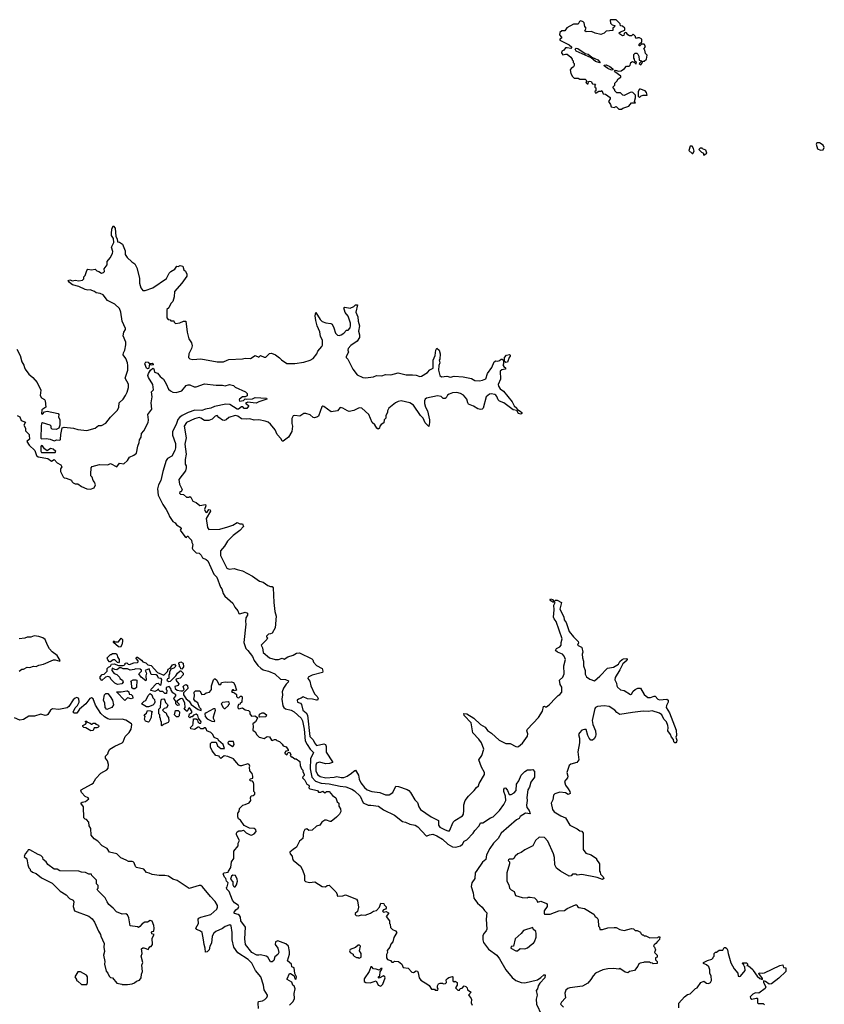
# Model space of a CAD drawing. Extents: x 2494106 to 2685573, y 758056 to 915185.
# Tile 296 of 507: x 2574312 to 2583207, y 869312 to 880200. Entities that reach past the tile are written whole.
import ezdxf

# ---------------------------------------------------------------- set-up
doc = ezdxf.new("R2010")
doc.units = 0

msp = doc.modelspace()

# ---------------------------------------------------------------- linework, layer by layer
at = {"layer": '0CON05XD'}
for points in [[(2580965, 879210), (2580978, 879222), (2581047, 879243), (2581075, 879280), (2581118, 879282), (2581110, 879295), (2581120, 879335), (2581120, 879365), (2581090, 879395), (2581075, 879398), (2581060, 879395), (2580995, 879360), (2580980, 879365), (2580952, 879392), (2580912, 879392), (2580890, 879415), (2580890, 879425), (2580870, 879455), (2580890, 879475), (2580892, 879498), (2580915, 879520), (2580928, 879545), (2580956, 879564), (2580958, 879575), (2580891, 879625), (2580887, 879635), (2580895, 879641), (2580935, 879629), (2580962, 879635), (2580999, 879661), (2581020, 879685), (2581050, 879685), (2581062, 879698), (2581068, 879725), (2581085, 879738), (2581108, 879728), (2581122, 879712), (2581128, 879712), (2581130, 879725), (2581112, 879742), (2581110, 879765), (2581100, 879775), (2581100, 879815), (2581115, 879830), (2581135, 879830), (2581147, 879817), (2581158, 879795), (2581162, 879752), (2581190, 879745), (2581160, 879715), (2581178, 879702), (2581190, 879715), (2581192, 879728), (2581205, 879740), (2581215, 879740), (2581240, 879765), (2581247, 879807), (2581230, 879825), (2581222, 879862), (2581210, 879875), (2581230, 879905), (2581215, 879930), (2581185, 879930), (2581168, 879912), (2581162, 879912), (2581162, 879928), (2581190, 879955), (2581190, 879985), (2581165, 880000), (2581145, 880000), (2581132, 879992), (2581120, 880005), (2581120, 880015), (2581095, 880040), (2581075, 880022), (2581055, 880022), (2581035, 880032), (2581020, 880055), (2581005, 880060), (2580993, 880047), (2580990, 880025), (2580975, 880020), (2580942, 880042), (2580940, 880055), (2580953, 880067), (2581000, 880085), (2581000, 880105), (2580975, 880130), (2580952, 880132), (2580950, 880155), (2580905, 880198), (2580845, 880200), (2580840, 880195), (2580845, 880160), (2580863, 880143), (2580890, 880135), (2580888, 880122), (2580870, 880105), (2580868, 880082), (2580797, 880073), (2580775, 880050), (2580735, 880038), (2580675, 880052), (2580635, 880070), (2580574, 880064), (2580560, 880075), (2580573, 880105), (2580561, 880125), (2580554, 880164), (2580542, 880175), (2580514, 880186), (2580501, 880179), (2580485, 880151), (2580435, 880152), (2580361, 880109), (2580340, 880075), (2580305, 880078), (2580285, 880060), (2580281, 880031), (2580300, 880005), (2580300, 879995), (2580284, 879986), (2580282, 879975), (2580385, 879922), (2580416, 879895), (2580405, 879880), (2580365, 879889), (2580345, 879887), (2580326, 879864), (2580305, 879852), (2580302, 879832), (2580315, 879810), (2580345, 879820), (2580365, 879817), (2580406, 879786), (2580420, 879765), (2580420, 879755), (2580430, 879745), (2580430, 879725), (2580440, 879715), (2580440, 879695), (2580435, 879680), (2580408, 879662), (2580397, 879645), (2580406, 879606), (2580423, 879573), (2580442, 879552), (2580485, 879552), (2580505, 879542), (2580562, 879542), (2580580, 879525), (2580572, 879505), (2580585, 879492), (2580595, 879490), (2580600, 879515), (2580615, 879520), (2580630, 879515), (2580645, 879490), (2580678, 879488), (2580670, 879475), (2580670, 879455), (2580680, 879445), (2580680, 879415), (2580670, 879405), (2580672, 879392), (2580685, 879390), (2580715, 879410), (2580735, 879410), (2580748, 879418), (2580762, 879382), (2580788, 879378), (2580838, 879338), (2580840, 879325), (2580820, 879295), (2580842, 879262), (2580850, 879235), (2580885, 879230), (2580905, 879240), (2580935, 879210), (2580965, 879210)], [(2580725, 879724), (2580678, 879738), (2580628, 879778), (2580463, 879853), (2580454, 879875), (2580465, 879884), (2580482, 879882), (2580565, 879826), (2580595, 879820), (2580637, 879787), (2580705, 879757), (2580730, 879725), (2580725, 879724)], [(2580853, 879643), (2580815, 879659), (2580778, 879685), (2580774, 879696), (2580795, 879701), (2580835, 879681), (2580870, 879655), (2580870, 879645), (2580865, 879644), (2580853, 879643)], [(2581165, 879340), (2581182, 879358), (2581203, 879367), (2581250, 879365), (2581242, 879395), (2581225, 879412), (2581175, 879432), (2581165, 879430), (2581150, 879405), (2581150, 879355), (2581165, 879340)], [(2581755, 878720), (2581767, 878745), (2581760, 878775), (2581745, 878800), (2581725, 878800), (2581710, 878755), (2581745, 878720), (2581755, 878720)], [(2581875, 878702), (2581910, 878725), (2581897, 878757), (2581862, 878772), (2581855, 878780), (2581835, 878780), (2581820, 878765), (2581850, 878735), (2581870, 878725), (2581870, 878705), (2581875, 878702)], [(2583165, 878758), (2583195, 878760), (2583207, 878785), (2583195, 878812), (2583155, 878838), (2583125, 878840), (2583118, 878825), (2583131, 878771), (2583165, 878758)], [(2574282, 876555), (2574317, 876487), (2574335, 876417), (2574360, 876380), (2574367, 876355), (2574374, 876334), (2574412, 876282), (2574456, 876245), (2574505, 876187), (2574546, 876105), (2574538, 876045), (2574555, 876020), (2574585, 875999), (2574594, 875985), (2574603, 875915), (2574567, 875895), (2574559, 875885), (2574555, 875840), (2574565, 875837), (2574588, 875865), (2574615, 875872), (2574736, 875846), (2574746, 875835), (2574740, 875805), (2574755, 875780), (2574756, 875715), (2574745, 875683), (2574715, 875668), (2574673, 875673), (2574660, 875685), (2574660, 875705), (2574650, 875715), (2574565, 875743), (2574555, 875733), (2574549, 875705), (2574545, 875574), (2574555, 875566), (2574605, 875568), (2574651, 875561), (2574695, 875543), (2574724, 875556), (2574755, 875549), (2574765, 875558), (2574767, 875615), (2574782, 875688), (2574805, 875695), (2574907, 875683), (2574955, 875668), (2575055, 875659), (2575146, 875684), (2575185, 875712), (2575215, 875712), (2575265, 875738), (2575318, 875805), (2575395, 875882), (2575407, 875915), (2575413, 875965), (2575455, 876003), (2575481, 876045), (2575500, 876080), (2575516, 876134), (2575515, 876170), (2575480, 876235), (2575509, 876325), (2575509, 876375), (2575504, 876405), (2575485, 876452), (2575457, 876495), (2575460, 876515), (2575476, 876545), (2575486, 876606), (2575484, 876635), (2575456, 876706), (2575463, 876745), (2575482, 876775), (2575481, 876785), (2575447, 876865), (2575432, 876965), (2575414, 877005), (2575365, 877056), (2575282, 877095), (2575235, 877158), (2575202, 877172), (2575158, 877178), (2575140, 877195), (2575092, 877212), (2575065, 877210), (2575035, 877218), (2574965, 877251), (2574895, 877268), (2574864, 877294), (2574850, 877315), (2574865, 877322), (2574895, 877313), (2574925, 877318), (2574965, 877312), (2575005, 877320), (2575020, 877335), (2575023, 877357), (2575037, 877373), (2575053, 877427), (2575065, 877442), (2575105, 877433), (2575145, 877442), (2575165, 877422), (2575187, 877417), (2575215, 877398), (2575240, 877405), (2575250, 877415), (2575248, 877445), (2575279, 877491), (2575278, 877525), (2575313, 877565), (2575340, 877615), (2575343, 877637), (2575328, 877685), (2575353, 877735), (2575349, 877779), (2575329, 877815), (2575329, 877835), (2575330, 877885), (2575345, 877920), (2575366, 877896), (2575374, 877804), (2575390, 877775), (2575394, 877744), (2575415, 877740), (2575448, 877718), (2575477, 877645), (2575480, 877605), (2575502, 877572), (2575552, 877522), (2575585, 877500), (2575607, 877455), (2575637, 877343), (2575637, 877287), (2575650, 877235), (2575675, 877207), (2575700, 877205), (2575786, 877234), (2575935, 877338), (2575965, 877398), (2575982, 877415), (2576029, 877441), (2576050, 877475), (2576065, 877472), (2576085, 877482), (2576117, 877475), (2576128, 877435), (2576145, 877420), (2576159, 877385), (2576160, 877365), (2576104, 877285), (2576023, 877195), (2576020, 877135), (2576007, 877085), (2575985, 877060), (2575960, 877015), (2575940, 876995), (2575940, 876905), (2575953, 876883), (2575975, 876880), (2575985, 876870), (2576015, 876870), (2576020, 876855), (2576035, 876840), (2576082, 876848), (2576125, 876868), (2576150, 876865), (2576162, 876745), (2576181, 876671), (2576210, 876625), (2576218, 876595), (2576212, 876565), (2576182, 876505), (2576180, 876465), (2576195, 876450), (2576225, 876443), (2576315, 876449), (2576496, 876416), (2576564, 876416), (2576606, 876434), (2576625, 876442), (2576775, 876450), (2576805, 876458), (2576865, 876452), (2576915, 876487), (2576955, 876470), (2576975, 876488), (2577015, 876468), (2577032, 876468), (2577075, 876510), (2577095, 876512), (2577140, 876495), (2577185, 876462), (2577207, 876437), (2577265, 876400), (2577355, 876397), (2577455, 876414), (2577525, 876436), (2577555, 876453), (2577598, 876505), (2577608, 876535), (2577653, 876587), (2577659, 876601), (2577658, 876655), (2577639, 876695), (2577630, 876750), (2577600, 876815), (2577586, 876875), (2577578, 876925), (2577585, 876962), (2577633, 876883), (2577655, 876862), (2577697, 876847), (2577752, 876842), (2577765, 876834), (2577784, 876794), (2577802, 876732), (2577825, 876710), (2577845, 876708), (2577865, 876716), (2577894, 876735), (2577924, 876766), (2577945, 876767), (2577965, 876792), (2577971, 876815), (2577968, 876845), (2577945, 876922), (2577912, 876962), (2577897, 877015), (2577907, 877023), (2577965, 877011), (2578005, 877029), (2578025, 877046), (2578047, 877047), (2578030, 876965), (2578050, 876915), (2578054, 876865), (2578068, 876815), (2578058, 876755), (2578069, 876715), (2578069, 876685), (2578042, 876645), (2577973, 876597), (2577944, 876565), (2577939, 876545), (2577946, 876525), (2577922, 876475), (2577922, 876465), (2577940, 876445), (2577994, 876334), (2578044, 876274), (2578105, 876244), (2578135, 876238), (2578225, 876251), (2578255, 876264), (2578315, 876261), (2578355, 876277), (2578415, 876274), (2578495, 876296), (2578585, 876272), (2578653, 876273)], [(2578653, 876273), (2578695, 876270), (2578735, 876256), (2578755, 876258), (2578820, 876300), (2578845, 876328), (2578882, 876345), (2578884, 876435), (2578906, 876485), (2578911, 876545), (2578925, 876568), (2578950, 876545), (2578962, 876505), (2578958, 876445), (2578950, 876435), (2578958, 876405), (2578944, 876375), (2578942, 876325), (2578955, 876264), (2578975, 876251), (2579035, 876259), (2579075, 876248), (2579115, 876257), (2579215, 876250), (2579305, 876234), (2579345, 876210), (2579395, 876208), (2579427, 876213), (2579465, 876230), (2579483, 876287), (2579530, 876355), (2579558, 876415), (2579575, 876427), (2579597, 876423), (2579615, 876430), (2579633, 876447), (2579647, 876447), (2579660, 876435), (2579660, 876395), (2579653, 876383), (2579664, 876364), (2579688, 876345), (2579680, 876335), (2579643, 876327), (2579623, 876315), (2579626, 876225), (2579600, 876165), (2579606, 876146), (2579625, 876119), (2579661, 876091), (2579755, 875974), (2579779, 875929), (2579807, 875905), (2579815, 875890), (2579845, 875873), (2579862, 875855), (2579862, 875845), (2579853, 875837), (2579828, 875845), (2579808, 875878), (2579768, 875885), (2579663, 875963), (2579615, 875980), (2579600, 875995), (2579586, 876035), (2579575, 876049), (2579565, 876056), (2579526, 876064), (2579505, 876060), (2579469, 876031), (2579434, 875906), (2579425, 875894), (2579405, 875889), (2579375, 875896), (2579328, 875928), (2579275, 875949), (2579265, 875962), (2579256, 876005), (2579218, 876048), (2579185, 876068), (2579146, 876076), (2579096, 876074), (2579059, 876061), (2579041, 876049), (2579025, 876018), (2579015, 876010), (2578995, 876013), (2578972, 876032), (2578930, 876040), (2578810, 876015), (2578796, 876005), (2578789, 875985), (2578789, 875955), (2578798, 875915), (2578820, 875875), (2578842, 875775), (2578844, 875745), (2578835, 875700), (2578793, 875743), (2578771, 875795), (2578742, 875825), (2578667, 875937), (2578624, 875964), (2578530, 875985), (2578495, 875978), (2578468, 875965), (2578394, 875906), (2578378, 875875), (2578378, 875855), (2578360, 875825), (2578360, 875795), (2578343, 875777), (2578337, 875743), (2578307, 875723), (2578293, 875705), (2578290, 875685), (2578275, 875672), (2578262, 875682), (2578239, 875719), (2578210, 875745), (2578173, 875835), (2578096, 875906), (2578065, 875908), (2578005, 875878), (2577955, 875869), (2577935, 875874), (2577884, 875904), (2577855, 875910), (2577824, 875876), (2577755, 875862), (2577673, 875923), (2577665, 875928), (2577652, 875918), (2577617, 875815), (2577605, 875808), (2577572, 875798), (2577555, 875800), (2577525, 875830), (2577475, 875847), (2577455, 875844), (2577410, 875815), (2577355, 875824), (2577335, 875820), (2577321, 875789), (2577320, 875735), (2577328, 875705), (2577321, 875645), (2577285, 875582), (2577225, 875540), (2577215, 875540), (2577202, 875565), (2577160, 875615), (2577136, 875665), (2577085, 875727), (2577058, 875748), (2577025, 875760), (2576955, 875774), (2576905, 875770), (2576855, 875788), (2576815, 875782), (2576765, 875788), (2576725, 875815), (2576695, 875824), (2576625, 875801), (2576596, 875774), (2576575, 875769), (2576553, 875773), (2576515, 875800), (2576495, 875823), (2576475, 875816), (2576439, 875781), (2576405, 875769), (2576355, 875767), (2576314, 875795), (2576295, 875801), (2576243, 875787), (2576157, 875745), (2576130, 875705), (2576152, 875575), (2576139, 875505), (2576154, 875395), (2576141, 875335), (2576143, 875285), (2576153, 875265), (2576154, 875245), (2576145, 875213), (2576070, 875115), (2576078, 875065), (2576110, 875005), (2576099, 874981), (2576082, 874978), (2576080, 874965), (2576090, 874955), (2576125, 874950), (2576155, 874920), (2576185, 874920), (2576195, 874927), (2576205, 874922), (2576227, 874877), (2576265, 874863), (2576305, 874829), (2576365, 874840), (2576370, 874825), (2576354, 874785), (2576365, 874757), (2576372, 874752), (2576386, 874754), (2576405, 874782), (2576419, 874779), (2576421, 874765), (2576374, 874684), (2576390, 874585), (2576405, 874563), (2576525, 874566), (2576615, 874592), (2576668, 874612), (2576715, 874640), (2576745, 874627), (2576775, 874627), (2576786, 874595), (2576745, 874550), (2576672, 874495), (2576608, 874435), (2576575, 874380), (2576532, 874325), (2576534, 874275), (2576603, 874135), (2576627, 874123), (2576685, 874133), (2576715, 874120), (2576776, 874106), (2576885, 874047), (2576965, 873990), (2577005, 873980), (2577055, 873942), (2577085, 873932), (2577105, 873932), (2577116, 873916), (2577120, 873755), (2577133, 873655), (2577146, 873605), (2577137, 873475), (2577105, 873418), (2577085, 873408), (2577063, 873407), (2577040, 873385), (2577040, 873375), (2577050, 873365), (2577046, 873345), (2576981, 873285), (2576997, 873255), (2577005, 873202), (2577072, 873142), (2577135, 873124), (2577175, 873126), (2577215, 873140), (2577235, 873128), (2577275, 873153), (2577335, 873173), (2577372, 873195), (2577405, 873200), (2577543, 873133), (2577552, 873122), (2577560, 873095), (2577595, 873057), (2577657, 873025), (2577663, 872995), (2577658, 872982), (2577545, 872951), (2577502, 872928), (2577497, 872915), (2577518, 872885), (2577530, 872835), (2577571, 872745), (2577602, 872715), (2577612, 872695), (2577603, 872677), (2577594, 872674), (2577548, 872688), (2577495, 872692), (2577445, 872713), (2577425, 872697), (2577395, 872688), (2577378, 872675), (2577385, 872652), (2577415, 872642), (2577428, 872628), (2577444, 872565), (2577479, 872535), (2577495, 872511), (2577520, 872275), (2577557, 872237), (2577573, 872203), (2577595, 872176), (2577674, 872194), (2577694, 872185), (2577702, 872165), (2577701, 872101), (2577772, 871995), (2577770, 871985), (2577736, 871974), (2577695, 871972), (2577625, 871990), (2577595, 871979), (2577585, 871955), (2577585, 871895), (2577604, 871854), (2577635, 871832), (2577695, 871816), (2577790, 871825), (2577817, 871833), (2577865, 871821), (2577895, 871822), (2577934, 871835), (2577982, 871868), (2578005, 871892), (2578025, 871900), (2578057, 871847), (2578065, 871802), (2578082, 871762), (2578125, 871708), (2578155, 871683), (2578206, 871666), (2578294, 871654), (2578355, 871629), (2578395, 871628), (2578436, 871654), (2578472, 871725), (2578498, 871722), (2578595, 871689), (2578615, 871676), (2578634, 871655), (2578679, 871575), (2578708, 871545), (2578724, 871495), (2578743, 871465), (2578860, 871385), (2578942, 871345), (2578941, 871295), (2578955, 871270), (2579015, 871240), (2579045, 871230), (2579065, 871232), (2579104, 871326), (2579124, 871346), (2579207, 871395), (2579217, 871415), (2579222, 871455), (2579221, 871519), (2579238, 871565), (2579272, 871615), (2579338, 871675), (2579361, 871709), (2579385, 871730), (2579393, 871755), (2579450, 871855), (2579452, 871875), (2579416, 871936), (2579386, 872015), (2579420, 872065), (2579442, 872135), (2579417, 872205), (2579388, 872245), (2579321, 872315), (2579303, 872425), (2579226, 872505), (2579223, 872527), (2579255, 872526), (2579334, 872475), (2579408, 872405), (2579457, 872377), (2579485, 872341), (2579529, 872309), (2579612, 872232), (2579685, 872197), (2579735, 872198), (2579795, 872164), (2579815, 872160), (2579827, 872163), (2579869, 872201), (2579925, 872279), (2579931, 872305), (2579920, 872335), (2579924, 872356), (2580046, 872484), (2580090, 872555), (2580102, 872605), (2580115, 872610), (2580123, 872603), (2580135, 872603), (2580165, 872623), (2580239, 872701), (2580265, 872728), (2580285, 872738), (2580306, 872765), (2580305, 872820), (2580288, 872848), (2580280, 872895), (2580315, 872928), (2580331, 872965), (2580329, 873055), (2580346, 873125), (2580331, 873161), (2580313, 873183), (2580258, 873205), (2580237, 873225), (2580245, 873247), (2580285, 873267), (2580298, 873282), (2580298, 873315), (2580308, 873355), (2580244, 873545), (2580220, 873575), (2580214, 873594), (2580221, 873675), (2580218, 873725), (2580230, 873755), (2580205, 873760), (2580185, 873773), (2580178, 873785), (2580180, 873795), (2580205, 873788), (2580215, 873770), (2580225, 873770), (2580235, 873780), (2580255, 873780), (2580300, 873755), (2580283, 873683), (2580327, 873597), (2580332, 873565), (2580354, 873534), (2580388, 873435), (2580433, 873375), (2580487, 873325), (2580489, 873311), (2580478, 873285), (2580523, 873263), (2580527, 873257), (2580537, 873205), (2580530, 873185), (2580532, 873145), (2580546, 873106), (2580546, 873055), (2580564, 873005), (2580564, 872964), (2580578, 872935), (2580615, 872907), (2580665, 872890), (2580725, 872940), (2580810, 873030), (2580878, 873042), (2580930, 873075), (2580945, 873103), (2580972, 873125), (2580987, 873133), (2581020, 873135), (2581027, 873127), (2581024, 873115), (2580981, 873079), (2580948, 873012), (2580894, 872925), (2580892, 872902), (2580910, 872865), (2580912, 872835), (2580921, 872821), (2580955, 872788), (2580995, 872782), (2581065, 872738), (2581075, 872742), (2581094, 872776), (2581115, 872793), (2581145, 872807), (2581175, 872807), (2581215, 872738), (2581255, 872704), (2581285, 872704), (2581325, 872721), (2581338, 872718), (2581368, 872688), (2581385, 872680), (2581467, 872687), (2581480, 872675), (2581480, 872655), (2581464, 872616)], [(2579685, 876408), (2579672, 876422), (2579670, 876465), (2579695, 876489), (2579726, 876496), (2579735, 876490), (2579735, 876480), (2579722, 876465), (2579705, 876412), (2579685, 876408)], [(2575725, 876338), (2575713, 876345), (2575697, 876395), (2575705, 876418), (2575732, 876412), (2575745, 876400), (2575775, 876402), (2575788, 876395), (2575788, 876385), (2575775, 876378), (2575752, 876388), (2575743, 876377), (2575740, 876345), (2575735, 876342), (2575725, 876338)], [(2575775, 876030), (2575771, 876085), (2575793, 876107), (2575786, 876166), (2575735, 876243), (2575730, 876265), (2575735, 876288), (2575760, 876325), (2575785, 876348), (2575795, 876340), (2575804, 876304), (2575835, 876290), (2575864, 876254), (2575903, 876225), (2575933, 876175), (2575958, 876115), (2575978, 876095), (2576005, 876080), (2576041, 876079), (2576104, 876096), (2576152, 876155), (2576175, 876163), (2576195, 876163), (2576241, 876141), (2576265, 876140), (2576356, 876174), (2576485, 876157), (2576555, 876159), (2576585, 876153), (2576633, 876167), (2576676, 876156), (2576695, 876138), (2576810, 876085), (2576827, 876067), (2576828, 876042), (2576805, 876030), (2576775, 876030), (2576742, 876005), (2576738, 875995), (2576743, 875983), (2576785, 875988), (2576805, 876008), (2576825, 876003), (2576885, 876008), (2576915, 876024), (2577042, 876015), (2577043, 876005), (2577035, 876000), (2576955, 875976), (2576925, 875959), (2576895, 875964), (2576835, 875970), (2576820, 875965), (2576810, 875955), (2576825, 875950), (2576840, 875935), (2576840, 875925), (2576825, 875902), (2576795, 875902), (2576778, 875918), (2576765, 875920), (2576732, 875895), (2576715, 875894), (2576635, 875946), (2576590, 875950), (2576466, 875924), (2576424, 875904), (2576366, 875894), (2576325, 875880), (2576249, 875881), (2576175, 875858), (2576107, 875823), (2576078, 875802), (2576061, 875779), (2576041, 875725), (2576000, 875645), (2576003, 875605), (2576035, 875515), (2576033, 875465), (2576026, 875435), (2575994, 875375), (2575945, 875346), (2575931, 875325), (2575895, 875205), (2575872, 875105), (2575846, 875055), (2575837, 875013), (2575842, 874942), (2575895, 874838), (2575933, 874785), (2575959, 874735), (2575967, 874705), (2576005, 874652), (2576032, 874635), (2576044, 874614), (2576092, 874585), (2576097, 874575), (2576088, 874555), (2576137, 874485), (2576155, 874473), (2576165, 874488), (2576175, 874490), (2576182, 874475), (2576213, 874445), (2576215, 874420), (2576226, 874395), (2576220, 874355), (2576225, 874342), (2576265, 874303), (2576295, 874302), (2576318, 874278), (2576335, 874248), (2576375, 874231), (2576391, 874215), (2576460, 874070), (2576491, 874035), (2576532, 873925), (2576546, 873905), (2576561, 873855), (2576579, 873825), (2576669, 873749), (2576692, 873705), (2576724, 873665), (2576735, 873632), (2576745, 873630), (2576805, 873648), (2576829, 873639), (2576830, 873615), (2576813, 873585), (2576808, 873545), (2576813, 873515), (2576790, 873315), (2576811, 873245), (2576835, 873224), (2576885, 873158), (2576906, 873115), (2576945, 873058), (2576978, 873028), (2577005, 873011), (2577063, 872995), (2577133, 872965), (2577195, 872907), (2577250, 872905), (2577285, 872888), (2577282, 872875), (2577258, 872852), (2577230, 872810), (2577213, 872767), (2577217, 872735), (2577210, 872685), (2577223, 872613), (2577233, 872595), (2577251, 872581), (2577315, 872564), (2577347, 872547), (2577425, 872475), (2577438, 872448), (2577456, 872355), (2577467, 872225), (2577492, 872185), (2577523, 872133), (2577561, 872095), (2577526, 872025), (2577524, 871915), (2577541, 871825), (2577581, 871781), (2577645, 871757), (2577735, 871751), (2577855, 871724), (2577917, 871717), (2577985, 871693), (2578015, 871673), (2578076, 871615), (2578109, 871539), (2578165, 871514), (2578195, 871516), (2578278, 871505), (2578335, 871461), (2578455, 871403), (2578545, 871333), (2578576, 871326), (2578625, 871304), (2578685, 871293), (2578715, 871276), (2578805, 871177), (2578815, 871174), (2578844, 871186), (2578878, 871192), (2578925, 871177), (2578985, 871139), (2579044, 871084), (2579095, 871054), (2579135, 871051), (2579185, 871066), (2579209, 871085), (2579226, 871115), (2579255, 871132), (2579326, 871205), (2579343, 871235), (2579393, 871285), (2579405, 871320), (2579432, 871318), (2579518, 871375), (2579545, 871386), (2579616, 871455), (2579665, 871520), (2579685, 871565), (2579683, 871615), (2579664, 871666), (2579665, 871690), (2579674, 871706), (2579685, 871702), (2579705, 871677), (2579724, 871634), (2579745, 871634), (2579780, 871650), (2579799, 871675), (2579803, 871745), (2579830, 871785), (2579855, 871845), (2579895, 871886), (2579925, 871906), (2579966, 871906), (2579985, 871909), (2580002, 871885), (2580004, 871825), (2579962, 871769), (2579947, 871715), (2579929, 871685), (2579918, 871598), (2579922, 871565), (2579916, 871515), (2579919, 871489), (2579944, 871455), (2579955, 871420), (2579905, 871427), (2579845, 871390), (2579833, 871367), (2579805, 871353), (2579635, 871205), (2579601, 871145), (2579550, 871095), (2579508, 871035), (2579474, 870966), (2579466, 870915), (2579428, 870885), (2579365, 870793), (2579349, 870765), (2579342, 870705), (2579309, 870655), (2579303, 870615), (2579326, 870545), (2579334, 870485), (2579342, 870472), (2579372, 870432), (2579426, 870386), (2579451, 870351), (2579478, 870325), (2579469, 870255), (2579476, 870144), (2579470, 870125), (2579443, 870097), (2579432, 870068), (2579431, 870025), (2579439, 869995), (2579495, 869921), (2579586, 869855), (2579615, 869817), (2579686, 869695), (2579755, 869608), (2579795, 869576), (2579856, 869554), (2579895, 869549), (2580036, 869584), (2580075, 869607), (2580105, 869638), (2580120, 869640), (2580117, 869605), (2580062, 869545), (2580042, 869515), (2580038, 869485), (2580023, 869465), (2580034, 869415), (2580022, 869368), (2580024, 869315), (2580079, 869195)], [(2574285, 875822), (2574315, 875810), (2574327, 875767), (2574378, 875748), (2574358, 875715), (2574378, 875685), (2574378, 875655), (2574417, 875615), (2574419, 875605), (2574420, 875560), (2574392, 875535), (2574416, 875496), (2574478, 875438), (2574500, 875380), (2574516, 875366), (2574625, 875349), (2574665, 875320), (2574695, 875338), (2574725, 875300), (2574769, 875279), (2574778, 875255), (2574762, 875235), (2574763, 875205), (2574792, 875145), (2574804, 875134), (2574825, 875132), (2574885, 875108), (2574888, 875095), (2574905, 875078), (2574925, 875068), (2574955, 875068), (2574995, 875038), (2575053, 875013), (2575095, 875008), (2575135, 875022), (2575150, 875055), (2575140, 875085), (2575123, 875103), (2575112, 875142), (2575100, 875155), (2575098, 875175), (2575102, 875245), (2575115, 875260), (2575195, 875282), (2575285, 875278), (2575315, 875292), (2575385, 875256), (2575415, 875298), (2575465, 875290), (2575503, 875325), (2575528, 875362), (2575575, 875383), (2575605, 875408), (2575618, 875485), (2575634, 875525), (2575638, 875555), (2575654, 875585), (2575660, 875625), (2575683, 875655), (2575734, 875745), (2575736, 875774), (2575728, 875835), (2575772, 875895), (2575767, 875965), (2575775, 876030)], [(2574705, 875414), (2574712, 875425), (2574682, 875452), (2574653, 875457), (2574615, 875432), (2574588, 875455), (2574565, 875488), (2574555, 875492), (2574545, 875480), (2574545, 875430), (2574555, 875415), (2574705, 875414)], [(2574305, 872998), (2574335, 873020), (2574355, 873020), (2574395, 873042), (2574425, 873038), (2574465, 873052), (2574495, 873048), (2574525, 873062), (2574575, 873072), (2574685, 873122), (2574705, 873123), (2574755, 873108), (2574760, 873115), (2574725, 873170), (2574671, 873211), (2574642, 873242), (2574618, 873285), (2574595, 873346), (2574569, 873365), (2574525, 873380), (2574472, 873388), (2574435, 873372), (2574395, 873373), (2574368, 873362), (2574305, 873353)], [(2575425, 873260), (2575404, 873264), (2575350, 873315), (2575350, 873325), (2575355, 873330), (2575362, 873322), (2575405, 873320), (2575435, 873360), (2575450, 873345), (2575450, 873325), (2575442, 873288), (2575425, 873260)], [(2575405, 873090), (2575392, 873092), (2575365, 873122), (2575345, 873122), (2575315, 873100), (2575305, 873100), (2575285, 873120), (2575280, 873145), (2575315, 873180), (2575325, 873180), (2575338, 873192), (2575375, 873192), (2575388, 873185), (2575398, 873148), (2575412, 873125), (2575412, 873098), (2575405, 873090)], [(2576780, 871515), (2576805, 871520), (2576848, 871542), (2576868, 871565), (2576862, 871595), (2576873, 871617), (2576895, 871620), (2576910, 871635), (2576910, 871655), (2576900, 871665), (2576902, 871745), (2576898, 871765), (2576885, 871780), (2576863, 871783), (2576852, 871795), (2576863, 871807), (2576888, 871812), (2576890, 871835), (2576882, 871865), (2576857, 871895), (2576853, 871935), (2576858, 871945), (2576848, 871965), (2576835, 871972), (2576765, 871950), (2576751, 871951), (2576735, 871958), (2576708, 871985), (2576676, 872026), (2576615, 872052), (2576571, 872059), (2576535, 872030), (2576520, 872045), (2576518, 872058), (2576480, 872065), (2576441, 872115), (2576420, 872155), (2576422, 872198), (2576435, 872210), (2576485, 872210), (2576499, 872169), (2576535, 872140), (2576578, 872142), (2576563, 872185), (2576511, 872231), (2576506, 872246), (2576463, 872263), (2576446, 872296), (2576425, 872318), (2576380, 872335), (2576378, 872355), (2576365, 872370), (2576355, 872370), (2576342, 872358), (2576315, 872358), (2576296, 872376), (2576285, 872378), (2576245, 872350), (2576205, 872360), (2576200, 872375), (2576225, 872400), (2576230, 872415), (2576232, 872468), (2576265, 872470), (2576278, 872458), (2576280, 872435), (2576295, 872420), (2576315, 872422), (2576318, 872435), (2576290, 872475), (2576282, 872505), (2576265, 872520), (2576232, 872508), (2576218, 872492), (2576205, 872490), (2576195, 872480), (2576182, 872492), (2576190, 872525), (2576208, 872532), (2576220, 872545), (2576195, 872588), (2576185, 872590), (2576180, 872585), (2576165, 872552), (2576130, 872575), (2576140, 872595), (2576138, 872645), (2576117, 872685), (2576105, 872693), (2576089, 872691), (2576050, 872665), (2576052, 872652), (2576072, 872635), (2576075, 872620), (2576058, 872618), (2576040, 872635), (2576040, 872665), (2576020, 872685), (2576018, 872695), (2576040, 872725), (2576040, 872735), (2576005, 872758), (2575987, 872785), (2575982, 872805), (2575965, 872828), (2575930, 872815), (2575930, 872795), (2575940, 872785), (2575935, 872750), (2575915, 872750), (2575895, 872770), (2575865, 872770), (2575850, 872785), (2575845, 872800), (2575827, 872783), (2575805, 872773), (2575762, 872782), (2575764, 872796), (2575825, 872860), (2575842, 872862), (2575865, 872840), (2575875, 872850), (2575882, 872905), (2575876, 872916), (2575845, 872920), (2575834, 872944), (2575820, 872955), (2575765, 872960), (2575742, 873022), (2575700, 873005), (2575713, 872973), (2575708, 872945), (2575710, 872895), (2575705, 872890), (2575655, 872928), (2575630, 872965), (2575660, 872995), (2575658, 873008), (2575645, 873020), (2575595, 873022), (2575577, 873013), (2575535, 873008), (2575505, 873022), (2575455, 873022), (2575435, 873032), (2575415, 873032), (2575385, 873010), (2575363, 873013), (2575335, 873030), (2575330, 873005), (2575355, 872970), (2575385, 872960), (2575415, 872930), (2575420, 872915), (2575448, 872898), (2575458, 872875), (2575440, 872855), (2575395, 872850), (2575365, 872862), (2575324, 872904), (2575308, 872928), (2575287, 872937), (2575262, 872928), (2575222, 872892), (2575202, 872915), (2575202, 872935), (2575225, 872958), (2575246, 872964), (2575280, 872995), (2575278, 873025), (2575295, 873042), (2575315, 873050), (2575328, 873072), (2575355, 873078), (2575405, 873060), (2575455, 873058), (2575468, 873062), (2575480, 873075), (2575480, 873085), (2575495, 873090), (2575513, 873073), (2575525, 873070), (2575575, 873090), (2575615, 873092), (2575622, 873098), (2575622, 873112), (2575600, 873135), (2575605, 873150), (2575615, 873150), (2575659, 873119), (2575675, 873100), (2575705, 873088), (2575728, 873068), (2575765, 873060), (2575835, 872982), (2575905, 872952), (2575948, 872992), (2575955, 873020), (2575978, 873032), (2576000, 873065), (2576022, 873072), (2576038, 873052), (2576015, 873030), (2575982, 873018), (2575970, 872985), (2575970, 872965), (2575960, 872955), (2575960, 872915), (2575945, 872910), (2575940, 872895), (2575958, 872882), (2575980, 872885), (2576040, 872945), (2576057, 872973), (2576085, 873000), (2576095, 873000), (2576118, 872975), (2576118, 872955), (2576085, 872920), (2576042, 872908), (2576040, 872895), (2576070, 872855), (2576063, 872837), (2576028, 872825), (2576030, 872805), (2576055, 872786), (2576095, 872778), (2576115, 872780), (2576130, 872795), (2576120, 872825), (2576135, 872840), (2576153, 872847), (2576168, 872838), (2576170, 872805), (2576122, 872758), (2576123, 872735), (2576151, 872691), (2576184, 872664), (2576208, 872628), (2576285, 872572), (2576318, 872562), (2576320, 872575), (2576300, 872595), (2576282, 872645), (2576252, 872665), (2576238, 872685), (2576243, 872725), (2576240, 872765), (2576255, 872780), (2576305, 872780), (2576325, 872740), (2576355, 872742), (2576375, 872758), (2576410, 872765), (2576432, 872795), (2576433, 872835), (2576455, 872900), (2576465, 872910), (2576475, 872910), (2576490, 872895), (2576515, 872850), (2576535, 872850), (2576545, 872870), (2576585, 872878), (2576605, 872873), (2576655, 872878), (2576675, 872870), (2576692, 872845), (2576710, 872785), (2576685, 872780), (2576675, 872790), (2576665, 872790), (2576652, 872772), (2576663, 872763), (2576688, 872758), (2576708, 872738), (2576710, 872715), (2576720, 872705), (2576735, 872700), (2576755, 872720), (2576765, 872720), (2576772, 872712), (2576767, 872653), (2576750, 872640), (2576748, 872632), (2576732, 872628), (2576722, 872605), (2576725, 872590), (2576735, 872580), (2576775, 872590), (2576805, 872568), (2576842, 872562), (2576857, 872547), (2576858, 872525), (2576875, 872500), (2576912, 872502), (2576940, 872485), (2576940, 872475), (2576918, 872435), (2576888, 872412), (2576893, 872385), (2576890, 872345), (2576916, 872326), (2576934, 872294), (2576960, 872265), (2577015, 872252), (2577048, 872272), (2577075, 872270), (2577095, 872232), (2577105, 872230), (2577128, 872242), (2577142, 872242), (2577155, 872230), (2577185, 872220), (2577215, 872190), (2577225, 872170), (2577259, 872159), (2577280, 872125), (2577280, 872115), (2577255, 872110), (2577243, 872097), (2577245, 872090), (2577265, 872072), (2577282, 872098), (2577295, 872100), (2577308, 872075), (2577303, 872063), (2577315, 872050), (2577325, 872050), (2577355, 872028), (2577367, 872027), (2577408, 871998), (2577413, 871953), (2577428, 871918), (2577442, 871902), (2577442, 871885), (2577457, 871855), (2577457, 871843), (2577442, 871828), (2577440, 871815), (2577465, 871790), (2577488, 871748), (2577507, 871735), (2577512, 871725), (2577510, 871705), (2577520, 871695), (2577605, 871678), (2577615, 871660), (2577642, 871658), (2577665, 871668), (2577685, 871650), (2577704, 871666), (2577734, 871664), (2577771, 871621), (2577806, 871596), (2577823, 871553), (2577840, 871535), (2577840, 871505), (2577860, 871475), (2577862, 871445), (2577849, 871415), (2577815, 871380), (2577756, 871335), (2577743, 871333), (2577705, 871349), (2577685, 871347), (2577653, 871327), (2577632, 871295), (2577595, 871281), (2577545, 871239), (2577510, 871235), (2577485, 871252), (2577464, 871246), (2577450, 871215), (2577441, 871145), (2577407, 871115), (2577371, 871049), (2577334, 871026), (2577300, 870995), (2577303, 870975), (2577325, 870952), (2577327, 870925), (2577336, 870905), (2577415, 870839), (2577440, 870800), (2577461, 870735), (2577461, 870681), (2577471, 870671), (2577515, 870659), (2577575, 870666), (2577656, 870616), (2577693, 870613), (2577710, 870625), (2577735, 870628), (2577807, 870555), (2577822, 870532), (2577820, 870515), (2577825, 870510), (2577885, 870512), (2577915, 870522), (2578036, 870476), (2578048, 870455), (2578058, 870385), (2578045, 870340), (2578022, 870315), (2578020, 870305), (2578033, 870293), (2578055, 870290), (2578095, 870303), (2578133, 870297), (2578191, 870319), (2578225, 870343), (2578255, 870348), (2578290, 870385), (2578305, 870430), (2578338, 870428), (2578342, 870412), (2578362, 870392), (2578362, 870375), (2578356, 870364), (2578335, 870358), (2578323, 870343), (2578333, 870333), (2578365, 870338), (2578390, 870325), (2578390, 870315), (2578362, 870285), (2578400, 870235), (2578400, 870205), (2578407, 870197), (2578413, 870163), (2578435, 870140), (2578466, 870126), (2578482, 870105), (2578449, 870051), (2578436, 870005), (2578414, 869976), (2578403, 869945), (2578373, 869907), (2578377, 869885), (2578367, 869863), (2578368, 869825), (2578377, 869807), (2578410, 869795), (2578425, 869780), (2578445, 869780), (2578455, 869788), (2578500, 869785), (2578536, 869756), (2578551, 869721), (2578605, 869713), (2578646, 869666), (2578666, 869664), (2578695, 869683), (2578708, 869678), (2578719, 869659), (2578728, 869605), (2578745, 869578)], [(2576105, 873020), (2576092, 873022), (2576090, 873035), (2576080, 873045), (2576080, 873065), (2576070, 873075), (2576072, 873088), (2576095, 873098), (2576120, 873085), (2576122, 873045), (2576105, 873020)], [(2575565, 872800), (2575553, 872813), (2575550, 872875), (2575540, 872885), (2575568, 872902), (2575595, 872902), (2575608, 872895), (2575602, 872815), (2575585, 872802), (2575565, 872800)], [(2575475, 872672), (2575382, 872768), (2575435, 872768), (2575495, 872780), (2575505, 872780), (2575518, 872768), (2575522, 872742), (2575545, 872740), (2575560, 872725), (2575562, 872698), (2575545, 872692), (2575505, 872700), (2575475, 872672)], [(2576954, 869266), (2576949, 869325), (2576953, 869345), (2576995, 869352), (2577022, 869365), (2577044, 869386), (2577050, 869405), (2577050, 869415), (2577014, 869474), (2577009, 869525), (2576977, 869615), (2576918, 869685), (2576878, 869768), (2576838, 869808), (2576725, 869880), (2576679, 869945), (2576662, 870025), (2576662, 870105), (2576650, 870180), (2576635, 870191), (2576585, 870174), (2576555, 870149), (2576482, 870118), (2576460, 870100), (2576440, 870065), (2576432, 869988), (2576416, 869955), (2576408, 869915), (2576385, 869892), (2576365, 869890), (2576363, 869935), (2576350, 869975), (2576346, 870025), (2576328, 870105), (2576312, 870122), (2576270, 870140), (2576261, 870155), (2576290, 870205), (2576287, 870253), (2576292, 870265), (2576315, 870276), (2576425, 870304), (2576492, 870365), (2576499, 870385), (2576498, 870405), (2576475, 870448), (2576423, 870503), (2576335, 870613), (2576315, 870626), (2576295, 870626), (2576184, 870594), (2576055, 870681), (2576007, 870697), (2575958, 870728), (2575915, 870738), (2575855, 870736), (2575829, 870741), (2575775, 870746), (2575745, 870764), (2575715, 870770), (2575685, 870807), (2575604, 870824), (2575592, 870835), (2575578, 870875), (2575565, 870888), (2575555, 870892), (2575515, 870890), (2575488, 870908), (2575432, 870932), (2575385, 870978), (2575305, 870993), (2575278, 871035), (2575224, 871064), (2575178, 871118), (2575134, 871144), (2575103, 871183), (2575098, 871255), (2575080, 871285), (2575078, 871325), (2575050, 871355), (2575035, 871360), (2575023, 871373), (2575018, 871495), (2574990, 871535), (2575003, 871547), (2575040, 871555), (2575078, 871585), (2575070, 871595), (2575035, 871610), (2574994, 871654), (2574988, 871675), (2574992, 871685), (2575108, 871745), (2575123, 871757), (2575155, 871810), (2575211, 871869), (2575276, 871904), (2575290, 871925), (2575293, 871965), (2575282, 872005), (2575262, 872035), (2575262, 872058), (2575288, 872082), (2575293, 872107), (2575310, 872135), (2575363, 872167), (2575445, 872202), (2575456, 872214), (2575478, 872275), (2575523, 872317), (2575543, 872355), (2575553, 872405), (2575547, 872415), (2575485, 872454), (2575445, 872464), (2575313, 872463), (2575285, 872469), (2575250, 872490), (2575208, 872528), (2575152, 872622), (2575125, 872689), (2575105, 872702), (2575087, 872693), (2575045, 872636), (2574974, 872576), (2574945, 872530), (2574915, 872530), (2574902, 872542), (2574925, 872590), (2574952, 872615), (2574970, 872655), (2574967, 872695), (2574945, 872704), (2574925, 872698), (2574905, 872680), (2574856, 872604), (2574839, 872591), (2574745, 872574), (2574675, 872580), (2574652, 872565), (2574625, 872518), (2574612, 872508), (2574595, 872506), (2574545, 872521), (2574475, 872498), (2574415, 872498), (2574355, 872460)], [(2575275, 872573), (2575258, 872595), (2575252, 872642), (2575240, 872675), (2575250, 872735), (2575265, 872750), (2575285, 872750), (2575312, 872715), (2575338, 872675), (2575348, 872625), (2575330, 872595), (2575275, 872573)], [(2575735, 872600), (2575715, 872600), (2575660, 872635), (2575690, 872665), (2575705, 872670), (2575733, 872727), (2575755, 872750), (2575772, 872735), (2575785, 872700), (2575802, 872682), (2575808, 872655), (2575800, 872635), (2575785, 872620), (2575735, 872600)], [(2575885, 872390), (2575880, 872395), (2575880, 872435), (2575873, 872443), (2575870, 872475), (2575860, 872485), (2575860, 872515), (2575850, 872525), (2575850, 872575), (2575870, 872595), (2575872, 872655), (2575880, 872685), (2575905, 872690), (2575917, 872677), (2575925, 872650), (2575948, 872628), (2575950, 872615), (2575935, 872590), (2575910, 872585), (2575890, 872565), (2575912, 872542), (2575928, 872538), (2575942, 872502), (2575958, 872485), (2575962, 872445), (2575955, 872430), (2575902, 872408), (2575885, 872390)], [(2576585, 872583), (2576620, 872615), (2576620, 872625), (2576630, 872635), (2576628, 872648), (2576618, 872658), (2576555, 872650), (2576540, 872635), (2576562, 872595), (2576574, 872584), (2576585, 872583)], [(2575735, 872433), (2575703, 872445), (2575692, 872465), (2575700, 872495), (2575690, 872515), (2575715, 872530), (2575725, 872560), (2575757, 872557), (2575780, 872545), (2575770, 872535), (2575767, 872483), (2575745, 872440), (2575735, 872433)], [(2576065, 872490), (2576045, 872490), (2576023, 872513), (2576035, 872560), (2576065, 872560), (2576080, 872545), (2576077, 872503), (2576065, 872490)], [(2576465, 872440), (2576470, 872445), (2576453, 872473), (2576453, 872493), (2576478, 872565), (2576475, 872580), (2576455, 872578), (2576373, 872537), (2576360, 872525), (2576362, 872495), (2576385, 872468), (2576435, 872442), (2576465, 872440)], [(2576968, 872488), (2576960, 872495), (2576965, 872520), (2576994, 872536), (2577010, 872535), (2577040, 872515), (2577035, 872490), (2576968, 872488)], [(2581464, 872616), (2581459, 872595), (2581494, 872535), (2581568, 872345), (2581574, 872285), (2581567, 872265), (2581577, 872235), (2581574, 872215), (2581565, 872203), (2581555, 872204), (2581545, 872214), (2581540, 872240), (2581518, 872265), (2581506, 872295), (2581476, 872335), (2581482, 872375), (2581477, 872397), (2581461, 872435), (2581434, 872464), (2581411, 872515), (2581385, 872533), (2581305, 872559), (2581265, 872551), (2581206, 872554), (2581085, 872540), (2580945, 872518), (2580915, 872538), (2580892, 872565), (2580828, 872605), (2580775, 872614), (2580698, 872605), (2580678, 872595), (2580671, 872585), (2580642, 872452), (2580649, 872405), (2580679, 872335), (2580683, 872295), (2580676, 872274), (2580663, 872247), (2580645, 872232), (2580625, 872233), (2580606, 872256), (2580592, 872285), (2580575, 872350), (2580555, 872352), (2580525, 872343), (2580501, 872315), (2580491, 872295), (2580500, 872255), (2580499, 872205), (2580481, 872105), (2580492, 872015), (2580472, 871985), (2580403, 871967), (2580386, 871954), (2580362, 871875), (2580370, 871835), (2580367, 871815), (2580334, 871775), (2580346, 871735), (2580377, 871695), (2580394, 871665), (2580398, 871645), (2580375, 871632), (2580345, 871652), (2580285, 871658), (2580229, 871641), (2580214, 871626), (2580207, 871575), (2580188, 871535), (2580203, 871465), (2580222, 871442), (2580295, 871398), (2580346, 871376), (2580395, 871292), (2580475, 871252), (2580505, 871230), (2580526, 871226), (2580540, 871205), (2580542, 871175), (2580542, 871025), (2580572, 870985), (2580630, 870965), (2580690, 870925), (2580690, 870915), (2580720, 870865), (2580720, 870785), (2580730, 870775), (2580733, 870753), (2580762, 870722), (2580768, 870705), (2580755, 870692), (2580696, 870716), (2580525, 870747), (2580475, 870740), (2580465, 870750), (2580425, 870750), (2580408, 870732), (2580385, 870730), (2580290, 870785), (2580247, 870817), (2580228, 870855), (2580223, 870935), (2580212, 870975), (2580150, 871115), (2580115, 871156), (2580055, 871160), (2580015, 871122), (2579984, 871066), (2579895, 871020), (2579855, 870990), (2579818, 870975), (2579791, 870949), (2579776, 870924), (2579765, 870918), (2579725, 870918), (2579715, 870910), (2579713, 870903), (2579727, 870887), (2579728, 870865), (2579697, 870765), (2579698, 870675), (2579718, 870635), (2579728, 870595), (2579745, 870578), (2579779, 870559), (2579792, 870515), (2579865, 870493), (2579925, 870490), (2579933, 870497), (2579955, 870498), (2580005, 870488), (2580030, 870465), (2580035, 870442), (2580072, 870452), (2580135, 870428), (2580142, 870415), (2580142, 870395), (2580110, 870345), (2580110, 870315), (2580115, 870310), (2580175, 870310), (2580273, 870347), (2580335, 870351), (2580365, 870371), (2580455, 870412), (2580472, 870412), (2580478, 870395), (2580493, 870383), (2580555, 870372), (2580659, 870309), (2580674, 870284), (2580695, 870270), (2580707, 870247), (2580710, 870175), (2580720, 870165), (2580725, 870140), (2580755, 870140), (2580815, 870158), (2580885, 870162), (2580905, 870160), (2580945, 870138), (2580995, 870128), (2581075, 870152), (2581097, 870147), (2581115, 870130), (2581137, 870127), (2581175, 870110), (2581180, 870095), (2581195, 870080), (2581205, 870080), (2581215, 870070), (2581235, 870070), (2581278, 870048), (2581365, 870050), (2581375, 870060), (2581388, 870058), (2581385, 870030), (2581362, 870008), (2581346, 869984), (2581325, 869970), (2581320, 869955), (2581330, 869945), (2581340, 869915), (2581330, 869885), (2581360, 869855), (2581360, 869835), (2581340, 869825), (2581340, 869805), (2581360, 869785), (2581358, 869762), (2581315, 869760), (2581308, 869768), (2581285, 869770), (2581275, 869780), (2581215, 869780), (2581207, 869773), (2581173, 869767), (2581155, 869760), (2581147, 869733), (2581110, 869685), (2581053, 869677), (2581035, 869660), (2581005, 869668), (2580945, 869708), (2580935, 869702), (2580875, 869708), (2580815, 869703), (2580757, 869693), (2580678, 869655), (2580652, 869628), (2580627, 869585), (2580594, 869546), (2580535, 869512), (2580394, 869496), (2580372, 869488), (2580351, 869469), (2580340, 869435), (2580347, 869383), (2580300, 869335), (2580292, 869315), (2580325, 869280)], [(2574355, 872460), (2574315, 872456), (2574255, 872479)], [(2575098, 872338), (2575045, 872368), (2575023, 872373), (2575010, 872385), (2575010, 872395), (2575039, 872411), (2575050, 872425), (2575040, 872435), (2575040, 872445), (2575050, 872445), (2575062, 872432), (2575092, 872422), (2575105, 872410), (2575115, 872410), (2575125, 872420), (2575145, 872420), (2575155, 872410), (2575185, 872400), (2575187, 872385), (2575175, 872372), (2575165, 872368), (2575135, 872370), (2575125, 872340), (2575098, 872338)], [(2576665, 872164), (2576673, 872167), (2576682, 872185), (2576675, 872220), (2576625, 872220), (2576612, 872208), (2576618, 872195), (2576665, 872164)], [(2577295, 869302), (2577335, 869345), (2577351, 869375), (2577347, 869433), (2577357, 869485), (2577347, 869517), (2577330, 869525), (2577319, 869559), (2577270, 869585), (2577268, 869595), (2577295, 869652), (2577305, 869652), (2577348, 869628), (2577353, 869593), (2577365, 869590), (2577370, 869595), (2577372, 869615), (2577353, 869653), (2577348, 869715), (2577320, 869725), (2577318, 869755), (2577273, 869793), (2577294, 869865), (2577296, 869895), (2577284, 869954), (2577255, 869981), (2577165, 870016), (2577139, 870005), (2577136, 869975), (2577166, 869935), (2577176, 869884), (2577166, 869864), (2577133, 869837), (2577122, 869795), (2577105, 869783), (2577085, 869783), (2577055, 869832), (2577036, 869846), (2576975, 869861), (2576957, 869857), (2576935, 869856), (2576880, 869885), (2576807, 869975), (2576801, 870035), (2576810, 870165), (2576756, 870235), (2576752, 870275), (2576743, 870293), (2576726, 870306), (2576688, 870315), (2576680, 870325), (2576702, 870358), (2576729, 870375), (2576734, 870395), (2576727, 870407), (2576686, 870436), (2576664, 870465), (2576628, 870558), (2576602, 870585), (2576600, 870605), (2576607, 870613), (2576617, 870657), (2576600, 870675), (2576592, 870702), (2576575, 870720), (2576560, 870755), (2576572, 870768), (2576618, 870772), (2576620, 870785), (2576647, 870825), (2576653, 870887), (2576679, 870925), (2576681, 871005), (2576727, 871065), (2576728, 871095), (2576742, 871125), (2576710, 871185), (2576708, 871205), (2576715, 871220), (2576735, 871230), (2576765, 871230), (2576785, 871238), (2576815, 871208), (2576860, 871185), (2576875, 871183), (2576903, 871197), (2576928, 871225), (2576923, 871243), (2576905, 871258), (2576851, 871261), (2576795, 871288), (2576755, 871350), (2576730, 871365), (2576722, 871385), (2576722, 871425), (2576740, 871445), (2576743, 871477), (2576780, 871515)], [(2575445, 869530), (2575505, 869532), (2575555, 869538), (2575581, 869549), (2575602, 869568), (2575635, 869580), (2575657, 869605), (2575658, 869645), (2575670, 869675), (2575662, 869745), (2575674, 869775), (2575657, 869845), (2575668, 869875), (2575658, 869925), (2575675, 869938), (2575685, 869938), (2575735, 869920), (2575740, 869935), (2575755, 869950), (2575765, 869950), (2575780, 869975), (2575778, 870042), (2575800, 870085), (2575772, 870092), (2575768, 870105), (2575775, 870118), (2575797, 870123), (2575800, 870155), (2575797, 870185), (2575775, 870230), (2575755, 870238), (2575725, 870220), (2575695, 870220), (2575665, 870202), (2575639, 870171), (2575625, 870162), (2575615, 870170), (2575535, 870180), (2575519, 870269), (2575503, 870303), (2575485, 870312), (2575445, 870310), (2575384, 870334), (2575346, 870376), (2575298, 870415), (2575278, 870445), (2575259, 870489), (2575175, 870570), (2575170, 870585), (2575180, 870595), (2575180, 870625), (2575163, 870643), (2575160, 870685), (2575110, 870735), (2575105, 870750), (2575075, 870752), (2575039, 870769), (2574995, 870773), (2574965, 870783), (2574755, 870790), (2574725, 870807), (2574695, 870808), (2574625, 870858), (2574605, 870888), (2574572, 870915), (2574568, 870935), (2574545, 870957), (2574515, 870968), (2574425, 871020), (2574405, 871020), (2574400, 871005), (2574373, 870977), (2574362, 870945), (2574392, 870922), (2574403, 870853), (2574413, 870823), (2574430, 870805), (2574430, 870795), (2574453, 870773), (2574495, 870760), (2574555, 870712), (2574673, 870653), (2574760, 870565), (2574825, 870522), (2574864, 870484), (2574903, 870463), (2574912, 870445), (2574902, 870395), (2574920, 870345), (2575078, 870288), (2575115, 870257), (2575140, 870220), (2575182, 870122), (2575207, 870085), (2575210, 870065), (2575246, 869986), (2575243, 869945), (2575250, 869895), (2575240, 869855), (2575253, 869785), (2575250, 869755), (2575268, 869678), (2575288, 869655), (2575300, 869625), (2575315, 869610), (2575340, 869605), (2575385, 869548), (2575440, 869535), (2575445, 869530)], [(2576695, 870610), (2576710, 870635), (2576720, 870675), (2576718, 870698), (2576698, 870738), (2576668, 870742), (2576652, 870728), (2576642, 870695), (2576667, 870665), (2576668, 870635), (2576675, 870620), (2576685, 870610), (2576695, 870610)], [(2579815, 869902), (2579845, 869928), (2579895, 869926), (2579924, 869936), (2579972, 869978), (2579992, 869988), (2580003, 870005), (2580020, 870055), (2580023, 870095), (2580017, 870117), (2579990, 870145), (2579985, 870160), (2579883, 870127), (2579856, 870094), (2579791, 870035), (2579770, 869955), (2579745, 869950), (2579740, 869935), (2579795, 869902), (2579815, 869902)], [(2578065, 869822), (2578088, 869835), (2578088, 869875), (2578070, 869905), (2578080, 869955), (2578070, 869965), (2578055, 869968), (2578025, 869940), (2577965, 869920), (2577958, 869905), (2577967, 869887), (2578000, 869865), (2578000, 869855), (2578010, 869845), (2578035, 869830), (2578055, 869830), (2578065, 869822)], [(2581600, 869275), (2581600, 869325), (2581660, 869395), (2581695, 869420), (2581725, 869430), (2581782, 869488), (2581800, 869495), (2581840, 869555), (2581875, 869568), (2581905, 869547), (2581925, 869544), (2581947, 869555), (2581960, 869575), (2581956, 869626), (2581943, 869653), (2581940, 869695), (2581930, 869725), (2581905, 869750), (2581870, 869765), (2581870, 869775), (2581915, 869798), (2581965, 869810), (2581980, 869825), (2581980, 869835), (2581990, 869845), (2581990, 869875), (2582005, 869890), (2582015, 869890), (2582045, 869910), (2582085, 869912), (2582101, 869939), (2582115, 869942), (2582130, 869930), (2582138, 869915), (2582143, 869873), (2582175, 869770), (2582210, 869705), (2582250, 869655), (2582253, 869625), (2582265, 869620), (2582282, 869625), (2582332, 869685), (2582330, 869725), (2582320, 869735), (2582318, 869748), (2582300, 869765), (2582305, 869770), (2582345, 869770), (2582360, 869755), (2582352, 869742), (2582368, 869738), (2582418, 869698), (2582420, 869685), (2582464, 869625), (2582495, 869596), (2582522, 869588), (2582525, 869598), (2582483, 869653), (2582485, 869660), (2582525, 869658), (2582545, 869662), (2582715, 869740), (2582748, 869748), (2582755, 869720), (2582780, 869715), (2582780, 869675), (2582705, 869602), (2582623, 869537), (2582596, 869536), (2582555, 869566), (2582535, 869572), (2582533, 869555), (2582559, 869505), (2582552, 869488), (2582484, 869436), (2582445, 869438), (2582415, 869426), (2582389, 869395), (2582390, 869380), (2582405, 869370), (2582455, 869382), (2582465, 869380), (2582470, 869375), (2582468, 869328), (2582475, 869320), (2582532, 869322), (2582547, 869307)], [(2578305, 869512), (2578326, 869534), (2578352, 869605), (2578350, 869615), (2578335, 869628), (2578285, 869602), (2578280, 869605), (2578280, 869615), (2578292, 869628), (2578298, 869672), (2578310, 869685), (2578318, 869708), (2578305, 869710), (2578285, 869690), (2578252, 869702), (2578223, 869703), (2578206, 869726), (2578195, 869728), (2578174, 869675), (2578119, 869595), (2578120, 869565), (2578140, 869555), (2578185, 869550), (2578252, 869572), (2578274, 869524), (2578305, 869512)], [(2575055, 869530), (2575062, 869555), (2575062, 869615), (2575052, 869635), (2574985, 869672), (2574955, 869670), (2574922, 869615), (2574940, 869585), (2574940, 869575), (2574955, 869570), (2574995, 869532), (2575055, 869530)], [(2578745, 869578), (2578823, 869533), (2578839, 869519), (2578865, 869480), (2578898, 869478), (2578905, 869470), (2578935, 869470), (2578940, 869485), (2578930, 869495), (2578930, 869515), (2578942, 869538), (2578962, 869548), (2578985, 869548), (2578995, 869540), (2579018, 869542), (2579030, 869555), (2579028, 869582), (2579042, 869598), (2579055, 869610), (2579095, 869620), (2579100, 869615), (2579102, 869572), (2579115, 869560), (2579125, 869568), (2579150, 869555), (2579150, 869525), (2579130, 869495), (2579155, 869470), (2579175, 869470), (2579182, 869488), (2579205, 869490), (2579225, 869518), (2579245, 869510), (2579260, 869495), (2579262, 869472), (2579302, 869445), (2579272, 869415), (2579300, 869385), (2579307, 869367), (2579303, 869327), (2579313, 869303)]]:
    msp.add_lwpolyline(points, dxfattribs=at)

doc.saveas('drawing.dxf')
